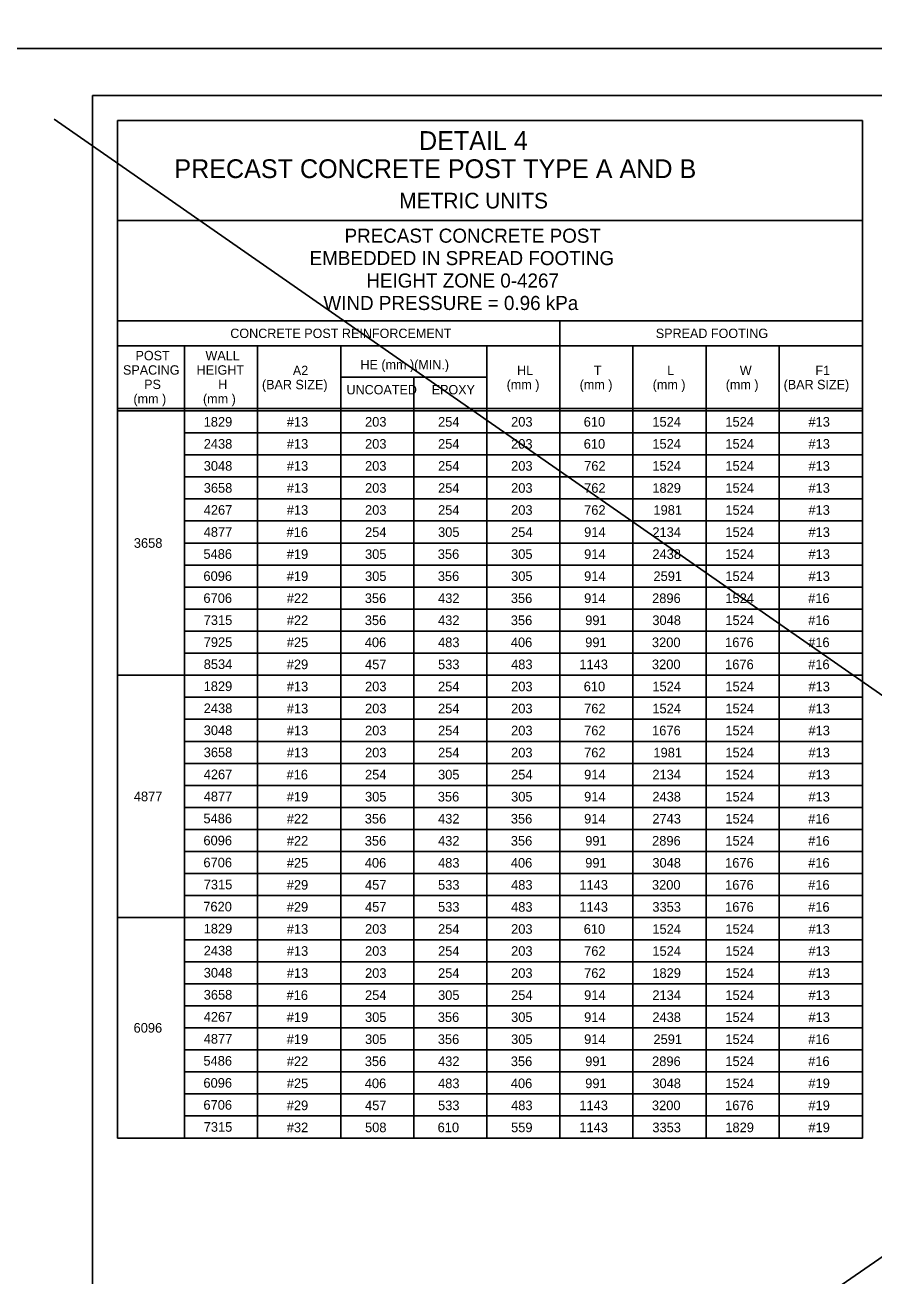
# Model space of a CAD drawing. Extents: x 3351 to 8430, y -3586 to 1457.
# Drawn here: x 5461.8 to 5733, y -2196.5 to -1796.8 of the extents above; entities that cross this region are included whole.
import ezdxf

# ---------------------------------------------------------------- set-up
doc = ezdxf.new("R2010")
doc.units = 0
for name, color, linetype in [('1', 7, 'Continuous'), ('2', 7, 'Continuous'), ('PLT-BNDY', 7, 'Continuous')]:
    doc.layers.add(name, color=color, linetype=linetype)

msp = doc.modelspace()

# ---------------------------------------------------------------- linework, layer by layer
at = {"layer": '1'}
for p, q in [((5471.04, -1826.93), (6259.47, -2375.42)), ((5474.44, -2370.88), (6259.47, -1828.07)), ((5491.34, -1827.31), (5491.34, -2152.38)), ((5729.34, -1827.31), (5491.34, -1827.31)), ((5729.34, -1827.31), (5729.34, -2152.38)), ((5729.34, -1859.31), (5491.34, -1859.31)), ((5491.34, -1891.31), (5729.34, -1891.31)), ((5632.68, -1891.31), (5632.68, -2152.38)), ((5491.34, -1899.31), (5559.34, -1899.31)), ((5491.34, -1899.31), (5729.34, -1899.31)), ((5512.68, -2152.38), (5512.68, -1899.31)), ((5536.01, -1899.31), (5536.01, -2152.38)), ((5562.68, -1899.31), (5562.68, -2152.38)), ((5609.34, -1899.31), (5609.34, -2152.38)), ((5656.01, -1899.31), (5656.01, -2152.38)), ((5679.34, -1899.31), (5679.34, -2152.38)), ((5702.68, -1899.31), (5702.68, -2152.38)), ((5609.38, -1909.31), (5562.71, -1909.31)), ((5586.01, -1909.31), (5586.01, -2152.38)), ((5491.34, -1919.31), (5729.34, -1919.31)), ((5491.34, -1920.06), (5729.34, -1920.06)), ((5549.34, -1923.58), (5549.34, -1923.58)), ((5574.34, -1923.58), (5574.34, -1923.58)), ((5597.68, -1923.58), (5597.68, -1923.58)), ((5621.01, -1923.58), (5621.01, -1923.58)), ((5644.34, -1923.58), (5644.34, -1923.58)), ((5667.68, -1923.58), (5667.68, -1923.58)), ((5691.01, -1923.58), (5691.01, -1923.58)), ((5716.01, -1923.58), (5716.01, -1923.58)), ((5512.68, -1927.1), (5729.34, -1927.1)), ((5512.68, -1934.14), (5729.34, -1934.14)), ((5512.68, -1941.18), (5729.34, -1941.18)), ((5512.68, -1948.22), (5729.34, -1948.22)), ((5512.68, -1955.26), (5729.34, -1955.26)), ((5512.68, -1962.3), (5729.34, -1962.3)), ((5512.68, -1969.34), (5729.34, -1969.34)), ((5512.68, -1976.38), (5729.34, -1976.38)), ((5512.68, -1983.42), (5729.34, -1983.42)), ((5512.68, -1990.46), (5729.34, -1990.46)), ((5512.68, -1997.5), (5729.34, -1997.5)), ((5491.34, -2004.54), (5729.34, -2004.54)), ((5549.34, -2008.06), (5549.34, -2008.06)), ((5574.34, -2008.06), (5574.34, -2008.06)), ((5597.68, -2008.06), (5597.68, -2008.06)), ((5621.01, -2008.06), (5621.01, -2008.06)), ((5644.34, -2008.06), (5644.34, -2008.06)), ((5667.68, -2008.06), (5667.68, -2008.06)), ((5691.01, -2008.06), (5691.01, -2008.06)), ((5716.01, -2008.06), (5716.01, -2008.06)), ((5512.68, -2011.58), (5729.34, -2011.58)), ((5512.68, -2018.62), (5729.34, -2018.62)), ((5512.68, -2025.66), (5729.34, -2025.66)), ((5512.68, -2032.7), (5729.34, -2032.7)), ((5512.68, -2039.74), (5729.34, -2039.74)), ((5512.68, -2046.78), (5729.34, -2046.78)), ((5512.68, -2053.82), (5729.34, -2053.82)), ((5512.68, -2060.86), (5729.34, -2060.86)), ((5512.68, -2067.9), (5729.34, -2067.9)), ((5512.68, -2074.94), (5729.34, -2074.94)), ((5491.34, -2081.98), (5729.34, -2081.98)), ((5549.34, -2085.5), (5549.34, -2085.5)), ((5574.34, -2085.5), (5574.34, -2085.5)), ((5597.68, -2085.5), (5597.68, -2085.5)), ((5621.01, -2085.5), (5621.01, -2085.5)), ((5644.34, -2085.5), (5644.34, -2085.5)), ((5667.68, -2085.5), (5667.68, -2085.5)), ((5691.01, -2085.5), (5691.01, -2085.5)), ((5716.01, -2085.5), (5716.01, -2085.5)), ((5512.68, -2089.02), (5729.34, -2089.02)), ((5512.68, -2096.06), (5729.34, -2096.06)), ((5512.68, -2103.1), (5729.34, -2103.1)), ((5512.68, -2110.14), (5729.34, -2110.14)), ((5512.68, -2117.18), (5729.34, -2117.18)), ((5512.68, -2124.22), (5729.34, -2124.22)), ((5512.68, -2131.26), (5729.34, -2131.26)), ((5512.68, -2138.3), (5729.34, -2138.3)), ((5512.68, -2145.34), (5729.34, -2145.34)), ((5491.34, -2152.38), (5729.34, -2152.38))]:
    msp.add_line(p, q, dxfattribs=at)
at = {"layer": '2'}
for p, q in [((5483.34, -2383.31), (5483.34, -1819.31)), ((5483.34, -1819.31), (6269.34, -1819.31))]:
    msp.add_line(p, q, dxfattribs=at)
at = {"layer": 'PLT-BNDY'}
for points in [[(5443.34, -1210.31), (6284.34, -1210.31), (6284.34, -1804.31), (5443.34, -1804.31)], [(5443.34, -1804.31), (6284.34, -1804.31), (6284.34, -2398.31), (5443.34, -2398.31)]]:
    msp.add_lwpolyline(points, close=True, dxfattribs=at)

# ---------------------------------------------------------------- texts
at = {"layer": '1'}
for s, height, p in [('DETAIL 4', 6, (5587.64, -1836.71)), ('PRECAST CONCRETE POST TYPE A AND B', 6, (5509.48, -1845.71)), ('METRIC UNITS', 5, (5581.31, -1855.41)), ('PRECAST CONCRETE POST', 4.5, (5563.85, -1866.36)), ('EMBEDDED IN SPREAD FOOTING', 4.5, (5552.69, -1873.52)), ('HEIGHT ZONE 0-4267', 4.5, (5570.82, -1880.69)), ('WIND PRESSURE = 0.96 kPa', 4.5, (5557.1, -1887.86)), ('CONCRETE POST REINFORCEMENT', 3, (5527.35, -1896.81)), ('SPREAD FOOTING', 3, (5663.3, -1896.81)), ('POST', 3, (5497.07, -1903.91)), ('WALL', 3, (5519.42, -1903.91)), ('SPACING', 3, (5493.07, -1908.51)), ('HEIGHT', 3, (5516.59, -1908.51)), ('A2', 3, (5547.34, -1908.67)), ('HE (mm )(MIN.)', 3, (5568.94, -1906.81)), ('HL', 3, (5618.98, -1908.67)), ('T', 3, (5643.49, -1908.67)), ('L', 3, (5666.94, -1908.67)), ('W', 3, (5690.14, -1908.67)), ('F1', 3, (5714.3, -1908.67)), ('PS', 3, (5499.83, -1913.11)), ('H', 3, (5523.47, -1913.11)), ('(BAR SIZE)', 3, (5537.47, -1913.17)), ('(mm )', 3, (5615.65, -1913.17)), ('(mm )', 3, (5638.98, -1913.17)), ('(mm )', 3, (5662.31, -1913.17)), ('(mm )', 3, (5685.65, -1913.17)), ('(BAR SIZE)', 3, (5704.14, -1913.17)), ('UNCOATED', 3, (5564.47, -1914.81)), ('EPOXY', 3, (5591.69, -1914.81)), ('(mm )', 3, (5496.4, -1917.71)), ('(mm )', 3, (5518.63, -1917.71)), ('1829', 3.07, (5518.84, -1925.11)), ('#13', 3.07, (5545.4, -1925.11)), ('203', 3.07, (5570.4, -1925.11)), ('254', 3.07, (5593.73, -1925.11)), ('203', 3.07, (5617.07, -1925.11)), ('610', 3.07, (5640.27, -1925.11)), ('1524', 3.07, (5662.2, -1925.11)), ('1524', 3.07, (5685.53, -1925.11)), ('#13', 3.07, (5712.07, -1925.11)), ('2438', 3.07, (5518.86, -1932.15)), ('#13', 3.07, (5545.4, -1932.16)), ('203', 3.07, (5570.4, -1932.16)), ('254', 3.07, (5593.73, -1932.16)), ('203', 3.07, (5617.07, -1932.16)), ('610', 3.07, (5640.27, -1932.16)), ('1524', 3.07, (5662.2, -1932.16)), ('1524', 3.07, (5685.53, -1932.16)), ('#13', 3.07, (5712.07, -1932.16)), ('3048', 3.07, (5518.86, -1939.19)), ('#13', 3.07, (5545.4, -1939.2)), ('203', 3.07, (5570.4, -1939.2)), ('254', 3.07, (5593.73, -1939.2)), ('203', 3.07, (5617.07, -1939.2)), ('762', 3.07, (5640.4, -1939.2)), ('1524', 3.07, (5662.2, -1939.2)), ('1524', 3.07, (5685.53, -1939.2)), ('#13', 3.07, (5712.07, -1939.2)), ('3658', 3.07, (5518.86, -1946.23)), ('#13', 3.07, (5545.4, -1946.25)), ('203', 3.07, (5570.4, -1946.25)), ('254', 3.07, (5593.73, -1946.25)), ('203', 3.07, (5617.07, -1946.25)), ('762', 3.07, (5640.4, -1946.25)), ('1829', 3.07, (5662.19, -1946.25)), ('1524', 3.07, (5685.53, -1946.25)), ('#13', 3.07, (5712.07, -1946.25)), ('4267', 3.07, (5518.86, -1953.27)), ('#13', 3.07, (5545.4, -1953.29)), ('203', 3.07, (5570.4, -1953.29)), ('254', 3.07, (5593.73, -1953.29)), ('203', 3.07, (5617.07, -1953.29)), ('762', 3.07, (5640.4, -1953.29)), ('1981', 3.07, (5662.55, -1953.29)), ('1524', 3.07, (5685.53, -1953.29)), ('#13', 3.07, (5712.07, -1953.29)), ('4877', 3.07, (5518.86, -1960.31)), ('#16', 3.07, (5545.32, -1960.34)), ('254', 3.07, (5570.4, -1960.34)), ('305', 3.07, (5593.73, -1960.34)), ('254', 3.07, (5617.07, -1960.34)), ('914', 3.07, (5640.4, -1960.34)), ('2134', 3.07, (5662.2, -1960.34)), ('1524', 3.07, (5685.53, -1960.34)), ('#13', 3.07, (5712.07, -1960.34)), ('3658', 3.07, (5496.53, -1963.83)), ('5486', 3.07, (5518.77, -1967.35)), ('#19', 3.07, (5545.39, -1967.38)), ('305', 3.07, (5570.4, -1967.38)), ('356', 3.07, (5593.65, -1967.38)), ('305', 3.07, (5617.07, -1967.38)), ('914', 3.07, (5640.4, -1967.38)), ('2438', 3.07, (5662.2, -1967.38)), ('1524', 3.07, (5685.53, -1967.38)), ('#13', 3.07, (5712.07, -1967.38)), ('6096', 3.07, (5518.77, -1974.39)), ('#19', 3.07, (5545.39, -1974.42)), ('305', 3.07, (5570.4, -1974.42)), ('356', 3.07, (5593.65, -1974.42)), ('305', 3.07, (5617.07, -1974.42)), ('914', 3.07, (5640.4, -1974.42)), ('2591', 3.07, (5662.55, -1974.42)), ('1524', 3.07, (5685.53, -1974.42)), ('#13', 3.07, (5712.07, -1974.42)), ('6706', 3.07, (5518.77, -1981.43)), ('#22', 3.07, (5545.4, -1981.47)), ('356', 3.07, (5570.32, -1981.47)), ('432', 3.07, (5593.73, -1981.47)), ('356', 3.07, (5616.98, -1981.47)), ('914', 3.07, (5640.4, -1981.47)), ('2896', 3.07, (5662.12, -1981.47)), ('1524', 3.07, (5685.53, -1981.47)), ('#16', 3.07, (5711.98, -1981.47)), ('7315', 3.07, (5518.86, -1988.47)), ('#22', 3.07, (5545.4, -1988.51)), ('356', 3.07, (5570.32, -1988.51)), ('432', 3.07, (5593.73, -1988.51)), ('356', 3.07, (5616.98, -1988.51)), ('991', 3.07, (5640.75, -1988.51)), ('3048', 3.07, (5662.2, -1988.51)), ('1524', 3.07, (5685.53, -1988.51)), ('#16', 3.07, (5711.98, -1988.51)), ('7925', 3.07, (5518.86, -1995.51)), ('#25', 3.07, (5545.4, -1995.56)), ('406', 3.07, (5570.32, -1995.56)), ('483', 3.07, (5593.73, -1995.56)), ('406', 3.07, (5616.98, -1995.56)), ('991', 3.07, (5640.75, -1995.56)), ('3200', 3.07, (5662.07, -1995.56)), ('1676', 3.07, (5685.45, -1995.56)), ('#16', 3.07, (5711.98, -1995.56)), ('8534', 3.07, (5518.86, -2002.55)), ('#29', 3.07, (5545.39, -2002.6)), ('457', 3.07, (5570.4, -2002.6)), ('533', 3.07, (5593.73, -2002.6)), ('483', 3.07, (5617.07, -2002.6)), ('1143', 3.07, (5638.87, -2002.6)), ('3200', 3.07, (5662.07, -2002.6)), ('1676', 3.07, (5685.45, -2002.6)), ('#16', 3.07, (5711.98, -2002.6)), ('1829', 3.07, (5518.84, -2009.59)), ('#13', 3.07, (5545.4, -2009.65)), ('203', 3.07, (5570.4, -2009.65)), ('254', 3.07, (5593.73, -2009.65)), ('203', 3.07, (5617.07, -2009.65)), ('610', 3.07, (5640.27, -2009.65)), ('1524', 3.07, (5662.2, -2009.65)), ('1524', 3.07, (5685.53, -2009.65)), ('#13', 3.07, (5712.07, -2009.65)), ('2438', 3.07, (5518.86, -2016.63)), ('#13', 3.07, (5545.4, -2016.69)), ('203', 3.07, (5570.4, -2016.69)), ('254', 3.07, (5593.73, -2016.69)), ('203', 3.07, (5617.07, -2016.69)), ('762', 3.07, (5640.4, -2016.69)), ('1524', 3.07, (5662.2, -2016.69)), ('1524', 3.07, (5685.53, -2016.69)), ('#13', 3.07, (5712.07, -2016.69)), ('3048', 3.07, (5518.86, -2023.67)), ('#13', 3.07, (5545.4, -2023.74)), ('203', 3.07, (5570.4, -2023.74)), ('254', 3.07, (5593.73, -2023.74)), ('203', 3.07, (5617.07, -2023.74)), ('762', 3.07, (5640.4, -2023.74)), ('1676', 3.07, (5662.12, -2023.74)), ('1524', 3.07, (5685.53, -2023.74)), ('#13', 3.07, (5712.07, -2023.74)), ('3658', 3.07, (5518.86, -2030.71)), ('#13', 3.07, (5545.4, -2030.78)), ('203', 3.07, (5570.4, -2030.78)), ('254', 3.07, (5593.73, -2030.78)), ('203', 3.07, (5617.07, -2030.78)), ('762', 3.07, (5640.4, -2030.78)), ('1981', 3.07, (5662.55, -2030.78)), ('1524', 3.07, (5685.53, -2030.78)), ('#13', 3.07, (5712.07, -2030.78)), ('4267', 3.07, (5518.86, -2037.75)), ('#16', 3.07, (5545.32, -2037.82)), ('254', 3.07, (5570.4, -2037.82)), ('305', 3.07, (5593.73, -2037.82)), ('254', 3.07, (5617.07, -2037.82)), ('914', 3.07, (5640.4, -2037.82)), ('2134', 3.07, (5662.2, -2037.82)), ('1524', 3.07, (5685.53, -2037.82)), ('#13', 3.07, (5712.07, -2037.82)), ('4877', 3.07, (5496.53, -2044.79)), ('4877', 3.07, (5518.86, -2044.79)), ('#19', 3.07, (5545.39, -2044.87)), ('305', 3.07, (5570.4, -2044.87)), ('356', 3.07, (5593.65, -2044.87)), ('305', 3.07, (5617.07, -2044.87)), ('914', 3.07, (5640.4, -2044.87)), ('2438', 3.07, (5662.2, -2044.87)), ('1524', 3.07, (5685.53, -2044.87)), ('#13', 3.07, (5712.07, -2044.87)), ('5486', 3.07, (5518.77, -2051.83)), ('#22', 3.07, (5545.4, -2051.91)), ('356', 3.07, (5570.32, -2051.91)), ('432', 3.07, (5593.73, -2051.91)), ('356', 3.07, (5616.98, -2051.91)), ('914', 3.07, (5640.4, -2051.91)), ('2743', 3.07, (5662.2, -2051.91)), ('1524', 3.07, (5685.53, -2051.91)), ('#16', 3.07, (5711.98, -2051.91)), ('6096', 3.07, (5518.77, -2058.87)), ('#22', 3.07, (5545.4, -2058.96)), ('356', 3.07, (5570.32, -2058.96)), ('432', 3.07, (5593.73, -2058.96)), ('356', 3.07, (5616.98, -2058.96)), ('991', 3.07, (5640.75, -2058.96)), ('2896', 3.07, (5662.12, -2058.96)), ('1524', 3.07, (5685.53, -2058.96)), ('#16', 3.07, (5711.98, -2058.96)), ('6706', 3.07, (5518.77, -2065.91)), ('#25', 3.07, (5545.4, -2066)), ('406', 3.07, (5570.32, -2066)), ('483', 3.07, (5593.73, -2066)), ('406', 3.07, (5616.98, -2066)), ('991', 3.07, (5640.75, -2066)), ('3048', 3.07, (5662.2, -2066)), ('1676', 3.07, (5685.45, -2066)), ('#16', 3.07, (5711.98, -2066)), ('7315', 3.07, (5518.86, -2072.95)), ('#29', 3.07, (5545.39, -2073.05)), ('457', 3.07, (5570.4, -2073.05)), ('533', 3.07, (5593.73, -2073.05)), ('483', 3.07, (5617.07, -2073.05)), ('1143', 3.07, (5638.87, -2073.05)), ('3200', 3.07, (5662.07, -2073.05)), ('1676', 3.07, (5685.45, -2073.05)), ('#16', 3.07, (5711.98, -2073.05)), ('7620', 3.07, (5518.72, -2079.99)), ('#29', 3.07, (5545.39, -2080.09)), ('457', 3.07, (5570.4, -2080.09)), ('533', 3.07, (5593.73, -2080.09)), ('483', 3.07, (5617.07, -2080.09)), ('1143', 3.07, (5638.87, -2080.09)), ('3353', 3.07, (5662.2, -2080.09)), ('1676', 3.07, (5685.45, -2080.09)), ('#16', 3.07, (5711.98, -2080.09)), ('1829', 3.07, (5518.84, -2087.03)), ('#13', 3.07, (5545.4, -2087.14)), ('203', 3.07, (5570.4, -2087.14)), ('254', 3.07, (5593.73, -2087.14)), ('203', 3.07, (5617.07, -2087.14)), ('610', 3.07, (5640.27, -2087.14)), ('1524', 3.07, (5662.2, -2087.14)), ('1524', 3.07, (5685.53, -2087.14)), ('#13', 3.07, (5712.07, -2087.14)), ('2438', 3.07, (5518.86, -2094.07)), ('#13', 3.07, (5545.4, -2094.18)), ('203', 3.07, (5570.4, -2094.18)), ('254', 3.07, (5593.73, -2094.18)), ('203', 3.07, (5617.07, -2094.18)), ('762', 3.07, (5640.4, -2094.18)), ('1524', 3.07, (5662.2, -2094.18)), ('1524', 3.07, (5685.53, -2094.18)), ('#13', 3.07, (5712.07, -2094.18)), ('3048', 3.07, (5518.86, -2101.11)), ('#13', 3.07, (5545.4, -2101.22)), ('203', 3.07, (5570.4, -2101.22)), ('254', 3.07, (5593.73, -2101.22)), ('203', 3.07, (5617.07, -2101.22)), ('762', 3.07, (5640.4, -2101.22)), ('1829', 3.07, (5662.19, -2101.22)), ('1524', 3.07, (5685.53, -2101.22)), ('#13', 3.07, (5712.07, -2101.22)), ('3658', 3.07, (5518.86, -2108.15)), ('#16', 3.07, (5545.32, -2108.27)), ('254', 3.07, (5570.4, -2108.27)), ('305', 3.07, (5593.73, -2108.27)), ('254', 3.07, (5617.07, -2108.27)), ('914', 3.07, (5640.4, -2108.27)), ('2134', 3.07, (5662.2, -2108.27)), ('1524', 3.07, (5685.53, -2108.27)), ('#13', 3.07, (5712.07, -2108.27)), ('4267', 3.07, (5518.86, -2115.19)), ('#19', 3.07, (5545.39, -2115.31)), ('305', 3.07, (5570.4, -2115.31)), ('356', 3.07, (5593.65, -2115.31)), ('305', 3.07, (5617.07, -2115.31)), ('914', 3.07, (5640.4, -2115.31)), ('2438', 3.07, (5662.2, -2115.31)), ('1524', 3.07, (5685.53, -2115.31)), ('#13', 3.07, (5712.07, -2115.31)), ('6096', 3.07, (5496.45, -2118.71)), ('4877', 3.07, (5518.86, -2122.23)), ('#19', 3.07, (5545.39, -2122.36)), ('305', 3.07, (5570.4, -2122.36)), ('356', 3.07, (5593.65, -2122.36)), ('305', 3.07, (5617.07, -2122.36)), ('914', 3.07, (5640.4, -2122.36)), ('2591', 3.07, (5662.55, -2122.36)), ('1524', 3.07, (5685.53, -2122.36)), ('#16', 3.07, (5711.98, -2122.36)), ('5486', 3.07, (5518.77, -2129.27)), ('#22', 3.07, (5545.4, -2129.4)), ('356', 3.07, (5570.32, -2129.4)), ('432', 3.07, (5593.73, -2129.4)), ('356', 3.07, (5616.98, -2129.4)), ('991', 3.07, (5640.75, -2129.4)), ('2896', 3.07, (5662.12, -2129.4)), ('1524', 3.07, (5685.53, -2129.4)), ('#16', 3.07, (5711.98, -2129.4)), ('6096', 3.07, (5518.77, -2136.31)), ('#25', 3.07, (5545.4, -2136.45)), ('406', 3.07, (5570.32, -2136.45)), ('483', 3.07, (5593.73, -2136.45)), ('406', 3.07, (5616.98, -2136.45)), ('991', 3.07, (5640.75, -2136.45)), ('3048', 3.07, (5662.2, -2136.45)), ('1524', 3.07, (5685.53, -2136.45)), ('#19', 3.07, (5712.06, -2136.45)), ('6706', 3.07, (5518.77, -2143.35)), ('#29', 3.07, (5545.39, -2143.49)), ('457', 3.07, (5570.4, -2143.49)), ('533', 3.07, (5593.73, -2143.49)), ('483', 3.07, (5617.07, -2143.49)), ('1143', 3.07, (5638.87, -2143.49)), ('3200', 3.07, (5662.07, -2143.49)), ('1676', 3.07, (5685.45, -2143.49)), ('#19', 3.07, (5712.06, -2143.49)), ('7315', 3.07, (5518.86, -2150.39)), ('#32', 3.07, (5545.4, -2150.53)), ('508', 3.07, (5570.4, -2150.53)), ('610', 3.07, (5593.6, -2150.53)), ('559', 3.07, (5617.06, -2150.53)), ('1143', 3.07, (5638.87, -2150.53)), ('3353', 3.07, (5662.2, -2150.53)), ('1829', 3.07, (5685.52, -2150.53)), ('#19', 3.07, (5712.06, -2150.53))]:
    msp.add_text(s, height=height, dxfattribs=at).set_placement(p)

doc.saveas('drawing.dxf')
